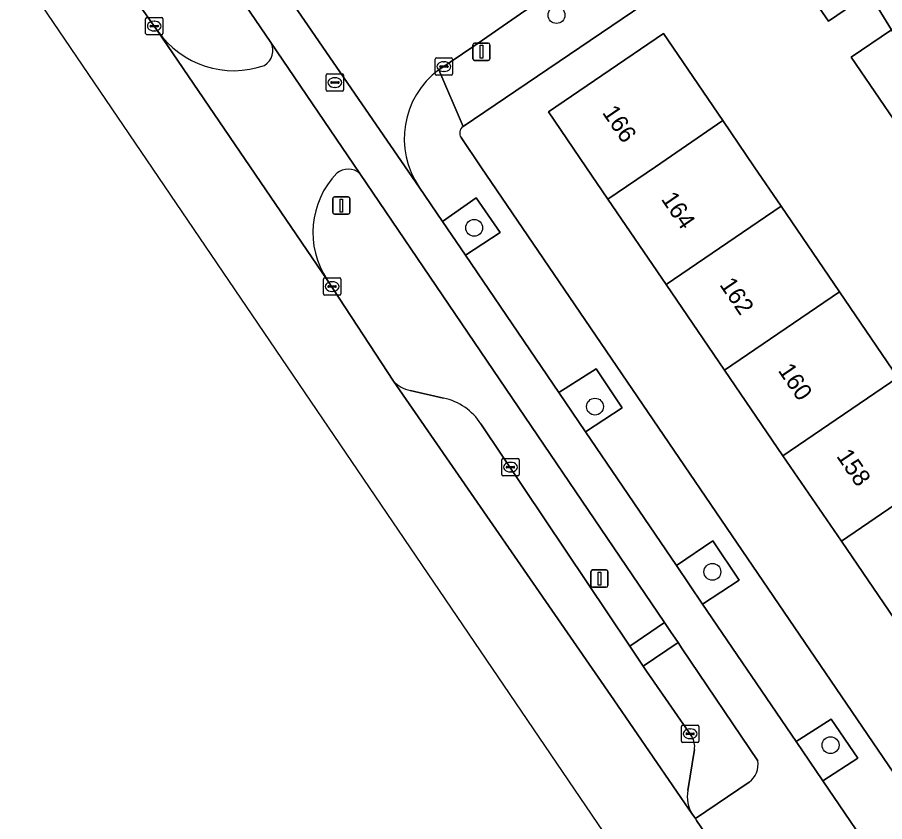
# Model space of a CAD drawing. Extents: x 160030 to 160839, y 385325 to 386450.
# Drawn here: x 160098.8 to 160149, y 385962.1 to 386008.7 of the extents above; entities that cross this region are included whole.
import ezdxf

# ---------------------------------------------------------------- set-up
doc = ezdxf.new("R2010")
doc.units = 0
for name, color, linetype in [('IMGEO_Berm_groen', 7, 'Continuous'), ('IMGEO_Boom', 7, 'Continuous'), ('IMGEO_Erf', 7, 'Continuous'), ('IMGEO_Fietspad_gesloten', 7, 'Continuous'), ('IMGEO_Groenvoorziening', 7, 'Continuous'), ('IMGEO_Kolk', 7, 'Continuous'), ('IMGEO_Lichtmast', 7, 'Continuous'), ('IMGEO_Pand', 7, 'Continuous'), ('IMGEO_Pand_nummerreeks', 7, 'Continuous'), ('IMGEO_Parkeervlak_open', 7, 'Continuous'), ('IMGEO_Rijbaan_lokaal_gesloten', 7, 'Continuous'), ('IMGEO_Rijbaan_lokaal_open', 7, 'Continuous'), ('IMGEO_Rioolput', 7, 'Continuous'), ('IMGEO_Voetpad_open', 7, 'Continuous')]:
    doc.layers.add(name, color=color, linetype=linetype)

msp = doc.modelspace()

# ---------------------------------------------------------------- linework, layer by layer
at = {"layer": 'IMGEO_Berm_groen'}
for points in [[(160113.486, 386007.198), (160099.648, 386027.53)], [(160103.033, 386013.417), (160103.17, 386013.216), (160106.939, 386007.869)], [(160125.664, 385985.097), (160134.284, 385972.222), (160136.295, 385973.586), (160118.645, 385999.609)], [(160116.757, 385993.446), (160120.595, 385987.575)], [(160121.565, 385987.033), (160123.497, 385986.589)], [(160137.322, 385972.072), (160137.081, 385972.428), (160135.063, 385971.058), (160135.296, 385970.711), (160135.512, 385970.389), (160137.871, 385966.98)], [(160141.694, 385965.572), (160137.322, 385972.072)], [(160138.024, 385966.238), (160137.652, 385963.859)], [(160137.915, 385962.473), (160137.984, 385962.372), (160138.083, 385962.227), (160141.197, 385964.348)]]:
    msp.add_lwpolyline(points, dxfattribs=at)
for centre, radius, start, end in [((160111.344, 386010.92), 5.358, 214.7054, 289.4993), ((160112.601, 386006.722), 1.005, 301.8822, 28.2872), ((160120.873, 385996.186), 4.944, 136.064, 213.6577), ((160117.974, 385998.82), 1.036, 49.5933, 129.719), ((160121.984, 385988.922), 1.935, 224.1159, 257.4944), ((160122.793, 385983.247), 3.415, 32.7974, 78.107), ((160137.035, 385966.421), 1.006, 349.5336, 33.7686), ((160140.463, 385965.359), 1.249, 305.9754, 9.8258), ((160139.487, 385963.489), 1.872, 168.6094, 212.8794)]:
    msp.add_arc(centre, radius, start, end, dxfattribs=at)
at = {"layer": 'IMGEO_Boom'}
for centre in [(160130.04, 386008.784), (160125.268, 385996.455), (160132.266, 385986.096), (160139.065, 385976.526), (160145.912, 385966.485)]:
    msp.add_circle(centre, 0.489, dxfattribs=at)
at = {"layer": 'IMGEO_Erf'}
for points in [[(160167.312, 385976.543), (160169.711, 385978.178), (160168.519, 385979.928), (160166.766, 385978.752), (160163.94, 385982.898), (160161.208, 385986.906), (160162.893, 385988.051), (160161.653, 385990), (160159.328, 385988.415), (160156.6, 385992.416), (160153.867, 385996.425), (160156.193, 385998.01), (160154.895, 385999.915), (160152.569, 385998.33), (160149.841, 386002.33), (160147.108, 386006.339), (160149.435, 386007.925), (160148.149, 386010.046), (160145.782, 386008.427), (160143.058, 386012.409), (160145.425, 386014.028), (160144.309, 386015.673), (160124.631, 386002.322)], [(160149.914, 385973.337), (160146.535, 385978.295), (160143.155, 385983.253), (160139.776, 385988.21), (160136.397, 385993.168), (160133.017, 385998.126), (160131.74, 386000), (160129.572, 386003.181), (160136.231, 386007.72), (160139.676, 386002.666), (160141.493, 386000), (160143.056, 385997.707), (160146.435, 385992.75), (160149.814, 385987.792)], [(160124.511, 386001.685), (160125.658, 386000), (160176.803, 385924.884)]]:
    msp.add_lwpolyline(points, dxfattribs=at)
msp.add_arc((160124.889, 386001.944), 0.458, 124.3295, 214.3335, dxfattribs=at)
at = {"layer": 'IMGEO_Fietspad_gesloten'}
for points in [[(160047.044, 386104.884), (160049.131, 386101.863), (160061.141, 386084.196), (160061.352, 386083.886), (160062.027, 386082.894), (160075.985, 386062.362), (160082.886, 386052.153), (160098.913, 386028.61), (160098.973, 386028.522), (160099.648, 386027.53), (160113.486, 386007.198), (160118.645, 385999.609), (160136.295, 385973.586), (160136.648, 385973.065), (160137.081, 385972.428), (160137.322, 385972.072), (160141.694, 385965.572)], [(160144.649, 385961.187), (160156.275, 385944.192), (160156.952, 385943.201), (160168.644, 385926.099), (160170.472, 385927.74), (160169.812, 385928.661), (160165.492, 385934.989), (160163.973, 385937.215), (160158.87, 385944.704), (160157.155, 385947.225), (160152.08, 385954.685), (160150.233, 385957.4), (160145.465, 385964.411), (160143.914, 385966.694), (160138.5, 385974.658), (160136.979, 385976.896), (160131.713, 385984.643), (160130.172, 385986.909), (160124.758, 385994.871), (160123.429, 385996.826), (160122.081, 385998.808), (160113.781, 386010.901)], [(160141.197, 385964.348), (160138.083, 385962.227), (160138.154, 385962.123), (160139.542, 385960.093), (160139.703, 385959.857), (160142.295, 385961.589)]]:
    msp.add_lwpolyline(points, dxfattribs=at)
msp.add_arc((160140.463, 385965.359), 1.249, 305.9754, 9.8258, dxfattribs=at)
at = {"layer": 'IMGEO_Groenvoorziening'}
for points in [[(160125.389, 385998.197), (160123.429, 385996.826), (160124.758, 385994.871), (160126.769, 385996.183)], [(160132.331, 385988.289), (160130.172, 385986.909), (160131.713, 385984.643), (160133.846, 385986.031)], [(160139.091, 385978.325), (160136.979, 385976.896), (160138.5, 385974.658), (160140.621, 385976.036)], [(160145.937, 385967.983), (160143.914, 385966.694), (160145.465, 385964.411), (160147.48, 385965.729)]]:
    msp.add_lwpolyline(points, close=True, dxfattribs=at)
at = {"layer": 'IMGEO_Kolk'}
for p, q in [((160106.243, 386007.719), (160106.243, 386008.571)), ((160106.318, 386008.645), (160107.17, 386008.645)), ((160107.244, 386008.571), (160107.244, 386007.719)), ((160106.502, 386008.139), (160106.502, 386008.151)), ((160106.94, 386008.102), (160106.542, 386008.102)), ((160106.545, 386008.188), (160106.943, 386008.188)), ((160106.731, 386008.425), (160106.756, 386008.425)), ((160106.986, 386008.151), (160106.986, 386008.139)), ((160107.17, 386007.645), (160106.318, 386007.645)), ((160106.754, 386007.865), (160106.729, 386007.865)), ((160123.014, 386005.372), (160123.014, 386006.224)), ((160123.089, 386006.298), (160123.941, 386006.298)), ((160123.502, 386006.078), (160123.527, 386006.078)), ((160124.015, 386006.224), (160124.015, 386005.372)), ((160123.273, 386005.792), (160123.273, 386005.804)), ((160123.711, 386005.755), (160123.313, 386005.755)), ((160123.316, 386005.841), (160123.714, 386005.841)), ((160123.757, 386005.804), (160123.757, 386005.792)), ((160123.941, 386005.298), (160123.089, 386005.298)), ((160123.525, 386005.518), (160123.5, 386005.518)), ((160116.617, 385993.555), (160117.469, 385993.555)), ((160116.542, 385992.629), (160116.542, 385993.481)), ((160116.801, 385993.049), (160116.801, 385993.061)), ((160117.239, 385993.012), (160116.841, 385993.012)), ((160116.844, 385993.098), (160117.242, 385993.098)), ((160117.03, 385993.335), (160117.055, 385993.335)), ((160117.285, 385993.061), (160117.285, 385993.049)), ((160117.543, 385993.481), (160117.543, 385992.629)), ((160117.469, 385992.555), (160116.617, 385992.555)), ((160117.053, 385992.775), (160117.028, 385992.775)), ((160126.869, 385982.165), (160126.869, 385983.017)), ((160126.944, 385983.091), (160127.796, 385983.091)), ((160127.87, 385983.017), (160127.87, 385982.165)), ((160127.128, 385982.585), (160127.128, 385982.597)), ((160127.566, 385982.548), (160127.168, 385982.548)), ((160127.171, 385982.634), (160127.569, 385982.634)), ((160127.357, 385982.871), (160127.382, 385982.871)), ((160127.612, 385982.597), (160127.612, 385982.585)), ((160127.796, 385982.091), (160126.944, 385982.091)), ((160127.38, 385982.311), (160127.355, 385982.311)), ((160137.277, 385966.718), (160137.277, 385967.57)), ((160137.352, 385967.644), (160138.204, 385967.644)), ((160137.765, 385967.424), (160137.79, 385967.424)), ((160138.278, 385967.57), (160138.278, 385966.718)), ((160137.536, 385967.138), (160137.536, 385967.15)), ((160137.974, 385967.101), (160137.576, 385967.101)), ((160137.579, 385967.187), (160137.977, 385967.187)), ((160138.02, 385967.15), (160138.02, 385967.138)), ((160138.204, 385966.644), (160137.352, 385966.644)), ((160137.788, 385966.864), (160137.763, 385966.864))]:
    msp.add_line(p, q, dxfattribs=at)
for points in [[(160106.243, 386007.719), (160106.243, 386008.571)], [(160106.318, 386008.645), (160107.17, 386008.645)], [(160107.244, 386008.571), (160107.244, 386007.719)], [(160107.17, 386007.645), (160106.318, 386007.645)], [(160123.014, 386005.372), (160123.014, 386006.224)], [(160123.089, 386006.298), (160123.941, 386006.298)], [(160124.015, 386006.224), (160124.015, 386005.372)], [(160123.941, 386005.298), (160123.089, 386005.298)], [(160116.617, 385993.555), (160117.469, 385993.555)], [(160116.542, 385992.629), (160116.542, 385993.481)], [(160117.543, 385993.481), (160117.543, 385992.629)], [(160117.469, 385992.555), (160116.617, 385992.555)], [(160126.869, 385982.165), (160126.869, 385983.017)], [(160126.944, 385983.091), (160127.796, 385983.091)], [(160127.87, 385983.017), (160127.87, 385982.165)], [(160127.796, 385982.091), (160126.944, 385982.091)], [(160137.277, 385966.718), (160137.277, 385967.57)], [(160137.352, 385967.644), (160138.204, 385967.644)], [(160138.278, 385967.57), (160138.278, 385966.718)], [(160138.204, 385966.644), (160137.352, 385966.644)]]:
    msp.add_lwpolyline(points, dxfattribs=at)
for centre, radius, start, end in [((160106.32, 386008.569), 0.0765, 91.552, 178.448), ((160106.32, 386008.569), 0.0765, 91.552, 178.448), ((160107.168, 386008.569), 0.0765, 1.552, 88.448), ((160107.168, 386008.569), 0.0765, 1.552, 88.448), ((160106.542, 386008.148), 0.0403, 85.8775, 175.7526), ((160106.539, 386008.138), 0.0366, 178.938, 274.7102), ((160106.943, 386008.145), 0.043, 264.8664, 352.4533), ((160106.947, 386008.15), 0.0386, 1.7309, 96.639), ((160106.32, 386007.721), 0.0765, 181.552, 268.448), ((160106.32, 386007.721), 0.0765, 181.552, 268.448), ((160107.168, 386007.721), 0.0765, 271.552, 358.448), ((160107.168, 386007.721), 0.0765, 271.552, 358.448), ((160123.091, 386006.222), 0.0765, 91.552, 178.448), ((160123.091, 386006.222), 0.0765, 91.552, 178.448), ((160123.939, 386006.222), 0.0765, 1.552, 88.448), ((160123.939, 386006.222), 0.0765, 1.552, 88.448), ((160123.313, 386005.801), 0.0403, 85.8775, 175.7526), ((160123.31, 386005.791), 0.0366, 178.938, 274.7102), ((160123.714, 386005.798), 0.043, 264.8664, 352.4533), ((160123.718, 386005.803), 0.0386, 1.7309, 96.639), ((160123.091, 386005.374), 0.0765, 181.552, 268.448), ((160123.091, 386005.374), 0.0765, 181.552, 268.448), ((160123.939, 386005.374), 0.0765, 271.552, 358.448), ((160123.939, 386005.374), 0.0765, 271.552, 358.448), ((160116.619, 385993.479), 0.0765, 91.552, 178.448), ((160116.619, 385993.479), 0.0765, 91.552, 178.448), ((160117.467, 385993.479), 0.0765, 1.552, 88.448), ((160117.467, 385993.479), 0.0765, 1.552, 88.448), ((160116.841, 385993.058), 0.0403, 85.8775, 175.7526), ((160116.838, 385993.048), 0.0366, 178.938, 274.7102), ((160117.242, 385993.055), 0.043, 264.8664, 352.4533), ((160117.246, 385993.06), 0.0386, 1.7309, 96.639), ((160116.619, 385992.631), 0.0765, 181.552, 268.448), ((160116.619, 385992.631), 0.0765, 181.552, 268.448), ((160117.467, 385992.631), 0.0765, 271.552, 358.448), ((160117.467, 385992.631), 0.0765, 271.552, 358.448), ((160126.946, 385983.015), 0.0765, 91.552, 178.448), ((160126.946, 385983.015), 0.0765, 91.552, 178.448), ((160127.794, 385983.015), 0.0765, 1.552, 88.448), ((160127.794, 385983.015), 0.0765, 1.552, 88.448), ((160127.168, 385982.594), 0.0403, 85.8775, 175.7526), ((160127.165, 385982.584), 0.0366, 178.938, 274.7102), ((160127.569, 385982.591), 0.043, 264.8664, 352.4533), ((160127.573, 385982.596), 0.0386, 1.7309, 96.639), ((160126.946, 385982.167), 0.0765, 181.552, 268.448), ((160126.946, 385982.167), 0.0765, 181.552, 268.448), ((160127.794, 385982.167), 0.0765, 271.552, 358.448), ((160127.794, 385982.167), 0.0765, 271.552, 358.448), ((160137.354, 385967.568), 0.0765, 91.552, 178.448), ((160137.354, 385967.568), 0.0765, 91.552, 178.448), ((160138.202, 385967.568), 0.0765, 1.552, 88.448), ((160138.202, 385967.568), 0.0765, 1.552, 88.448), ((160137.576, 385967.147), 0.0403, 85.8775, 175.7526), ((160137.573, 385967.137), 0.0366, 178.938, 274.7102), ((160137.977, 385967.144), 0.043, 264.8664, 352.4533), ((160137.981, 385967.149), 0.0386, 1.7309, 96.639), ((160137.354, 385966.72), 0.0765, 181.552, 268.448), ((160137.354, 385966.72), 0.0765, 181.552, 268.448), ((160138.202, 385966.72), 0.0765, 271.552, 358.448), ((160138.202, 385966.72), 0.0765, 271.552, 358.448)]:
    msp.add_arc(centre, radius, start, end, dxfattribs=at)
for centre, major_axis, ratio, start_param, end_param in [((160106.73, 386008.145), (-0.387, 0.002), 0.722429, 4.712389, 7.853982), ((160106.755, 386008.145), (-0.39, 0.002), 0.717154, 1.570796, 4.712389), ((160123.501, 386005.798), (-0.387, 0.002), 0.722429, 4.712389, 7.853982), ((160123.526, 386005.798), (-0.39, 0.002), 0.717154, 1.570796, 4.712389), ((160117.029, 385993.055), (-0.387, 0.002), 0.722429, 4.712389, 7.853982), ((160117.054, 385993.055), (-0.39, 0.002), 0.717154, 1.570796, 4.712389), ((160127.356, 385982.591), (-0.387, 0.002), 0.722429, 4.712389, 7.853982), ((160127.381, 385982.591), (-0.39, 0.002), 0.717154, 1.570796, 4.712389), ((160137.764, 385967.144), (-0.387, 0.002), 0.722429, 4.712389, 7.853982), ((160137.789, 385967.144), (-0.39, 0.002), 0.717154, 1.570796, 4.712389)]:
    msp.add_ellipse(centre, major_axis=major_axis, ratio=ratio, start_param=start_param, end_param=end_param, dxfattribs=at)
at = {"layer": 'IMGEO_Lichtmast'}
for p, q in [((160125.295, 386007.156), (160126.085, 386007.156)), ((160126.085, 386007.156), (160125.295, 386007.156)), ((160125.195, 386006.256), (160125.195, 386007.056)), ((160125.195, 386007.056), (160125.195, 386006.256)), ((160126.185, 386007.056), (160126.185, 386006.256)), ((160126.185, 386006.256), (160126.185, 386007.056)), ((160126.085, 386006.156), (160125.295, 386006.156)), ((160125.295, 386006.156), (160126.085, 386006.156)), ((160117.082, 385997.348), (160117.082, 385998.148)), ((160117.082, 385998.148), (160117.082, 385997.348)), ((160117.182, 385998.248), (160117.972, 385998.248)), ((160117.972, 385998.248), (160117.182, 385998.248)), ((160118.072, 385998.148), (160118.072, 385997.348)), ((160118.072, 385997.348), (160118.072, 385998.148)), ((160117.972, 385997.248), (160117.182, 385997.248)), ((160117.182, 385997.248), (160117.972, 385997.248)), ((160132.026, 385975.737), (160132.026, 385976.537)), ((160132.026, 385976.537), (160132.026, 385975.737)), ((160132.126, 385976.637), (160132.916, 385976.637)), ((160132.916, 385976.637), (160132.126, 385976.637)), ((160133.016, 385976.537), (160133.016, 385975.737)), ((160133.016, 385975.737), (160133.016, 385976.537)), ((160132.916, 385975.637), (160132.126, 385975.637)), ((160132.126, 385975.637), (160132.916, 385975.637))]:
    msp.add_line(p, q, dxfattribs=at)
for points in [[(160125.615, 386007.031), (160125.765, 386007.031), (160125.765, 386006.281), (160125.615, 386006.281), (160125.615, 386007.031)], [(160117.502, 385998.123), (160117.652, 385998.123), (160117.652, 385997.373), (160117.502, 385997.373), (160117.502, 385998.123)], [(160132.446, 385976.512), (160132.596, 385976.512), (160132.596, 385975.762), (160132.446, 385975.762), (160132.446, 385976.512)]]:
    msp.add_lwpolyline(points, dxfattribs=at)
for centre, start, end in [((160125.295, 386007.056), 90, 180), ((160125.295, 386007.056), 90, 180), ((160126.085, 386007.056), 0, 90), ((160126.085, 386007.056), 360, 90), ((160125.295, 386006.256), 180, 270), ((160125.295, 386006.256), 180, 270), ((160126.085, 386006.256), 270, 0), ((160126.085, 386006.256), 270, 0), ((160117.182, 385998.148), 90, 180), ((160117.182, 385998.148), 90, 180), ((160117.972, 385998.148), 0, 90), ((160117.972, 385998.148), 360, 90), ((160117.182, 385997.348), 180, 270), ((160117.182, 385997.348), 180, 270), ((160117.972, 385997.348), 270, 0), ((160117.972, 385997.348), 270, 0), ((160132.126, 385976.537), 90, 180), ((160132.126, 385976.537), 90, 180), ((160132.916, 385976.537), 0, 90), ((160132.916, 385976.537), 360, 90), ((160132.126, 385975.737), 180, 270), ((160132.126, 385975.737), 180, 270), ((160132.916, 385975.737), 270, 0), ((160132.916, 385975.737), 270, 0)]:
    msp.add_arc(centre, 0.1, start, end, dxfattribs=at)
at = {"layer": 'IMGEO_Pand'}
for points in [[(160145.425, 386014.028), (160143.058, 386012.409), (160145.782, 386008.427), (160148.149, 386010.046)], [(160135.766, 386000), (160139.676, 386002.666), (160136.231, 386007.72), (160129.572, 386003.181), (160131.74, 386000), (160133.017, 385998.126)], [(160149.435, 386007.925), (160147.108, 386006.339), (160149.841, 386002.33), (160152.168, 386003.916)], [(160133.017, 385998.126), (160136.397, 385993.168), (160143.056, 385997.707), (160141.493, 386000), (160139.676, 386002.666), (160135.766, 386000)], [(160136.397, 385993.168), (160139.776, 385988.21), (160146.435, 385992.75), (160143.056, 385997.707)], [(160139.776, 385988.21), (160143.155, 385983.253), (160149.814, 385987.792), (160146.435, 385992.75)], [(160153.194, 385982.834), (160149.814, 385987.792), (160143.155, 385983.253), (160146.535, 385978.295)], [(160153.194, 385982.834), (160146.535, 385978.295), (160149.914, 385973.337), (160156.574, 385977.876), (160158.983, 385979.518), (160155.603, 385984.476)]]:
    msp.add_lwpolyline(points, close=True, dxfattribs=at)
at = {"layer": 'IMGEO_Parkeervlak_open'}
for points in [[(160120.595, 385987.575), (160133.356, 385969.12), (160137.915, 385962.473)], [(160123.497, 385986.589), (160121.565, 385987.033)], [(160137.871, 385966.98), (160135.512, 385970.389), (160135.296, 385970.711), (160135.063, 385971.058), (160134.628, 385971.708), (160134.284, 385972.222), (160125.664, 385985.097)], [(160137.652, 385963.859), (160138.024, 385966.238)]]:
    msp.add_lwpolyline(points, dxfattribs=at)
for centre, radius, start, end in [((160121.984, 385988.922), 1.935, 224.1159, 257.4944), ((160122.793, 385983.247), 3.415, 32.7974, 78.107), ((160137.035, 385966.421), 1.006, 349.5336, 33.7686), ((160139.487, 385963.489), 1.872, 168.6094, 212.8794)]:
    msp.add_arc(centre, radius, start, end, dxfattribs=at)
at = {"layer": 'IMGEO_Rijbaan_lokaal_gesloten'}
msp.add_lwpolyline([(160072.038, 386050.801), (160160.544, 385920.543), (160164.54, 385923.307), (160163.163, 385925.317), (160145.423, 385951.415), (160139.879, 385959.599), (160139.703, 385959.857), (160139.542, 385960.093), (160138.154, 385962.123), (160138.083, 385962.227), (160137.984, 385962.372), (160137.915, 385962.473), (160133.356, 385969.12), (160120.595, 385987.575), (160116.757, 385993.446), (160106.939, 386007.869), (160103.17, 386013.216)], dxfattribs=at)
at = {"layer": 'IMGEO_Rijbaan_lokaal_open'}
for points in [[(160123.219, 386005.61), (160125.251, 386006.979), (160128.204, 386009.022), (160129.232, 386009.733), (160151.628, 386024.852), (160157.666, 386028.94), (160158.051, 386029.201), (160161.116, 386031.277)], [(160113.781, 386010.901), (160122.081, 385998.808)], [(160106.939, 386007.869), (160116.757, 385993.446)], [(160118.645, 385999.609), (160113.486, 386007.198)]]:
    msp.add_lwpolyline(points, dxfattribs=at)
for centre, radius, start, end in [((160111.344, 386010.92), 5.358, 214.7054, 289.4993), ((160112.601, 386006.722), 1.005, 301.8822, 28.2872), ((160126.212, 386001.613), 4.993, 126.824, 214.1803), ((160120.873, 385996.186), 4.944, 136.064, 213.6577), ((160117.974, 385998.82), 1.036, 49.5933, 129.719)]:
    msp.add_arc(centre, radius, start, end, dxfattribs=at)
at = {"layer": 'IMGEO_Rioolput'}
for p, q in [((160116.704, 386004.448), (160116.704, 386005.3)), ((160116.779, 386005.374), (160117.631, 386005.374)), ((160117.192, 386005.154), (160117.217, 386005.154)), ((160117.705, 386005.3), (160117.705, 386004.448)), ((160116.963, 386004.868), (160116.963, 386004.88)), ((160117.401, 386004.831), (160117.003, 386004.831)), ((160117.006, 386004.917), (160117.404, 386004.917)), ((160117.215, 386004.594), (160117.19, 386004.594)), ((160117.447, 386004.88), (160117.447, 386004.868)), ((160117.631, 386004.374), (160116.779, 386004.374))]:
    msp.add_line(p, q, dxfattribs=at)
for points in [[(160116.704, 386004.448), (160116.704, 386005.3)], [(160116.779, 386005.374), (160117.631, 386005.374)], [(160117.705, 386005.3), (160117.705, 386004.448)], [(160117.631, 386004.374), (160116.779, 386004.374)]]:
    msp.add_lwpolyline(points, dxfattribs=at)
for centre, radius, start, end in [((160116.781, 386005.298), 0.0765, 91.552, 178.448), ((160116.781, 386005.298), 0.0765, 91.552, 178.448), ((160117.629, 386005.298), 0.0765, 1.552, 88.448), ((160117.629, 386005.298), 0.0765, 1.552, 88.448), ((160117.003, 386004.877), 0.0403, 85.8775, 175.7526), ((160117, 386004.867), 0.0366, 178.938, 274.7102), ((160117.404, 386004.874), 0.043, 264.8664, 352.4533), ((160117.408, 386004.879), 0.0386, 1.7309, 96.639), ((160116.781, 386004.45), 0.0765, 181.552, 268.448), ((160116.781, 386004.45), 0.0765, 181.552, 268.448), ((160117.629, 386004.45), 0.0765, 271.552, 358.448), ((160117.629, 386004.45), 0.0765, 271.552, 358.448)]:
    msp.add_arc(centre, radius, start, end, dxfattribs=at)
for centre, major_axis, ratio, start_param, end_param in [((160117.191, 386004.874), (-0.387, 0.002), 0.722429, 4.712389, 7.853982), ((160117.216, 386004.874), (-0.39, 0.002), 0.717154, 1.570796, 4.712389)]:
    msp.add_ellipse(centre, major_axis=major_axis, ratio=ratio, start_param=start_param, end_param=end_param, dxfattribs=at)
at = {"layer": 'IMGEO_Voetpad_open'}
for points in [[(160153.214, 386004.713), (160150.622, 386008.574), (160149.354, 386010.869), (160146.608, 386014.884), (160145.517, 386016.492), (160144.309, 386015.673), (160145.425, 386014.028), (160148.149, 386010.046), (160149.435, 386007.925), (160152.168, 386003.916), (160154.895, 385999.915), (160156.193, 385998.01), (160158.926, 385994.001), (160161.653, 385990), (160162.893, 385988.051), (160163.44, 385988.422), (160164.247, 385988.964), (160163.524, 385989.987), (160160.088, 385994.896), (160157.409, 385998.723), (160155.924, 386000.678)], [(160137.081, 385972.428), (160136.648, 385973.065), (160136.295, 385973.586), (160134.284, 385972.222), (160134.628, 385971.708), (160135.063, 385971.058)]]:
    msp.add_lwpolyline(points, close=True, dxfattribs=at)
for points in [[(160128.204, 386009.022), (160125.251, 386006.979), (160123.219, 386005.61), (160124.631, 386002.322), (160144.309, 386015.673)], [(160124.631, 386002.322), (160123.219, 386005.61)], [(160125.658, 386000), (160124.511, 386001.685)], [(160176.803, 385924.884), (160125.658, 386000)], [(160122.081, 385998.808), (160123.429, 385996.826), (160125.389, 385998.197), (160126.769, 385996.183), (160124.758, 385994.871), (160130.172, 385986.909), (160132.331, 385988.289), (160133.846, 385986.031), (160131.713, 385984.643), (160136.979, 385976.896), (160139.091, 385978.325), (160140.621, 385976.036), (160138.5, 385974.658), (160143.914, 385966.694), (160145.937, 385967.983), (160147.48, 385965.729), (160145.465, 385964.411), (160150.233, 385957.4)]]:
    msp.add_lwpolyline(points, dxfattribs=at)
for centre, radius, start, end in [((160126.212, 386001.613), 4.993, 126.824, 214.1803), ((160124.889, 386001.944), 0.458, 124.3295, 214.3335)]:
    msp.add_arc(centre, radius, start, end, dxfattribs=at)

# ---------------------------------------------------------------- texts
at = {"layer": 'IMGEO_Pand_nummerreeks'}
for s, rotation, p in [('166', 304.2788, (160132.652, 386003.136)), ('164', 304.2816, (160136.063, 385998.124)), ('162', 304.2816, (160139.447, 385993.161)), ('160', 304.2816, (160142.834, 385988.192)), ('158', 304.2816, (160146.218, 385983.227))]:
    msp.add_text(s, height=1, rotation=rotation, dxfattribs=at).set_placement(p)

doc.saveas('drawing.dxf')
